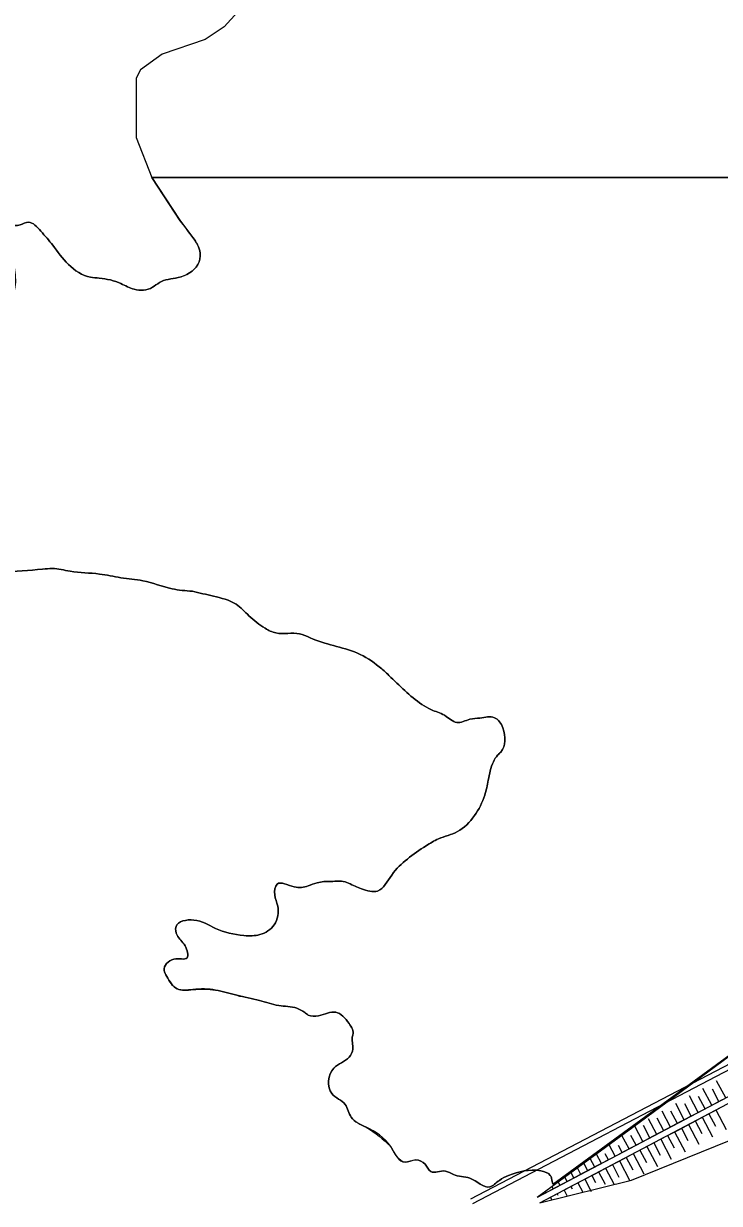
# Model space of a CAD drawing. Extents: x 553962 to 842807, y 8883888 to 9032388.
# Drawn here: x 571819 to 574617, y 8987152 to 8991893 of the extents above; entities that cross this region are included whole.
import ezdxf

# ---------------------------------------------------------------- set-up
doc = ezdxf.new("R2010")
doc.units = 0
doc.header["$LTSCALE"] = 20
doc.layers.add('25', color=7, linetype='Continuous', lineweight=13)
doc.layers.add('63', color=7, linetype='Continuous', lineweight=13)

msp = doc.modelspace()

# ---------------------------------------------------------------- linework, layer by layer
at = {"layer": '25'}
msp.add_line((572449.12, 8991100.5), (572334.3, 8991274.51), dxfattribs=at)
at = {"layer": '25', "lineweight": 25}
for p, q in [((577877.66, 8989395.62), (573616.55, 8987168.43)), ((573625.32, 8987151.65), (577886.43, 8989378.84))]:
    msp.add_line(p, q, dxfattribs=at)
at = {"layer": '25'}
for points in [[(574604.88, 8993095.52), (574470.85, 8992998.25), (573958.53, 8992743.14), (573612.43, 8992613.32), (573265.11, 8992456.74), (573136.46, 8992372.98), (572873.34, 8992152.94), (572626.32, 8991880.15), (572549.26, 8991828.81), (572375.93, 8991770.19), (572289.69, 8991707.59), (572272.38, 8991674.48), (572272.43, 8991435.02), (572334.3, 8991274.51), (578446.89, 8991274.51)], [(574604.88, 8993095.52), (574470.85, 8992998.25), (573958.53, 8992743.14), (573612.43, 8992613.32), (573265.11, 8992456.74), (573136.46, 8992372.98), (572873.34, 8992152.94), (572626.32, 8991880.15), (572549.26, 8991828.81), (572375.93, 8991770.19), (572289.69, 8991707.59), (572272.38, 8991674.48), (572272.43, 8991435.02), (572334.3, 8991274.51)], [(578351.64, 8991043.15), (578446.89, 8991274.51), (572334.3, 8991274.51), (572447.32, 8991102.87), (572499.8, 8991033.87)], [(573946.43, 8987228.84), (575651.35, 8988475.15), (578012.67, 8989366.75), (578009.45, 8989418.29)]]:
    msp.add_lwpolyline(points, dxfattribs=at)
at = {"layer": '25', "lineweight": 25}
for points in [[(578012.86, 8989352.92), (577186.99, 8989042.72), (576323.97, 8988712.71), (575950.1, 8988578.72), (575647.45, 8988463.86), (575187.8, 8988130.1), (574877.17, 8987905.33), (574268.57, 8987457.15), (573883.96, 8987175.64)], [(573895.35, 8987154.03), (574263.93, 8987244.66), (575107.42, 8987586.96), (575919.33, 8987877.83), (576674.26, 8988291.2), (577269.11, 8988857.86), (578024.25, 8989331.31)]]:
    msp.add_lwpolyline(points, dxfattribs=at)
at = {"layer": '25'}
for points in [[(571937.01, 8991003.28), (571999.68, 8990925.52), (572088.38, 8990874.23), (572123.63, 8990870.57), (572210.68, 8990848.19), (572263.79, 8990825.72), (572337.86, 8990833.48), (572365.26, 8990852.42), (572440.41, 8990872.76), (572520.16, 8990924.55), (572529.58, 8990971.1), (572499.8, 8991033.87), (572447.32, 8991102.87)], [(572497.9, 8989611.89), (572416.05, 8989621.71), (572298.69, 8989654.05), (572210.52, 8989666.36), (572124.83, 8989681.19), (572006.5, 8989692.15), (571934.69, 8989703.26), (571895.76, 8989700.63), (571733.81, 8989683.8), (571587.23, 8989646.9), (571453.11, 8989617.59), (571351.8, 8989579.57), (571165.08, 8989536.27), (571023.66, 8989489.33), (570824.71, 8989420.85), (570717.51, 8989353.89), (570650.5, 8989289.57), (570581.69, 8989265.48), (570557.86, 8989261.64), (570536.47, 8989171.05), (570516.33, 8989080.47), (570500.09, 8988981.1), (570490.71, 8988932.03), (570480, 8988888), (570410.01, 8988857.61), (570400.28, 8988925.48), (570389.56, 8989066.26), (570400.34, 8989105.27), (570401.23, 8989131.67), (570339.67, 8989128.98), (570310.53, 8989145.24), (570285.92, 8989197.97), (570293.02, 8989230.68), (570411.63, 8989290.12), (570477.3, 8989360.72), (570556.38, 8989461.54), (570611.98, 8989532.11), (570692.65, 8989609.05), (570714.83, 8989641.8), (570783.86, 8989649.55), (570828.74, 8989677.34), (570845.45, 8989742.77), (570853.54, 8989794.34), (570853.33, 8989809.43), (570852.4, 8989877.32), (570850.7, 8989910), (570881.94, 8989923.93), (570867.7, 8990045.84), (570873.85, 8990055.92), (570956.8, 8990057.42), (571136.69, 8990140.93), (571138.01, 8990227.69), (571073.13, 8990284.07), (570988.47, 8990315.25), (570949.21, 8990336.51), (570913.65, 8990362.81), (570894.53, 8990381.61), (570910.41, 8990415.6), (570967.7, 8990454.75), (571009.79, 8990502.65), (571044.59, 8990531.67), (571122.52, 8990533.16), (571168.38, 8990581.07), (571168.65, 8990652.74), (571082.88, 8990673.86), (570972.99, 8990711.25), (570957.25, 8990758.98), (571030.73, 8990809.49), (571089.2, 8990854.92), (571136.3, 8990904.1), (571180.76, 8990962.06), (571302.44, 8990981.28), (571318.39, 8990918.47), (571353.26, 8990850.68), (571399, 8990815.61), (571537.39, 8990716.7), (571595.4, 8990703.04), (571610.47, 8990704.34), (571630.55, 8990706.91), (571685.4, 8990741.02), (571779.89, 8990818), (571783.88, 8990893.45), (571765.3, 8990965.06), (571729.52, 8991007.7), (571708.96, 8991040.32), (571707.22, 8991075.52), (571764.96, 8991081.98), (571805.15, 8991084.61), (571838.96, 8991094.77), (571888.47, 8991059.72), (571937.01, 8991003.28)], [(571937.01, 8991003.28), (571888.47, 8991059.72), (571838.96, 8991094.77), (571805.15, 8991084.61), (571764.96, 8991081.98), (571707.22, 8991075.52), (571708.96, 8991040.32), (571729.52, 8991007.7), (571765.3, 8990965.06), (571783.88, 8990893.45), (571779.89, 8990818), (571685.4, 8990741.02), (571630.55, 8990706.91), (571610.47, 8990704.34), (571595.4, 8990703.04), (571537.39, 8990716.7), (571399, 8990815.61), (571353.26, 8990850.68), (571318.39, 8990918.47), (571302.44, 8990981.28), (571180.76, 8990962.06), (571136.3, 8990904.1), (571089.2, 8990854.92), (571030.73, 8990809.49), (570957.25, 8990758.98), (570972.99, 8990711.25), (571082.88, 8990673.86), (571168.65, 8990652.74), (571168.38, 8990581.07), (571122.52, 8990533.16), (571044.59, 8990531.67), (571009.79, 8990502.65), (570967.7, 8990454.75), (570910.41, 8990415.6), (570894.53, 8990381.61), (570913.65, 8990362.81), (570949.21, 8990336.51), (570988.47, 8990315.25), (571073.13, 8990284.07), (571138.01, 8990227.69), (571136.69, 8990140.93), (570956.8, 8990057.42), (570873.85, 8990055.92), (570867.7, 8990045.84), (570881.94, 8989923.93), (570850.7, 8989910), (570852.4, 8989877.32), (570853.33, 8989809.43), (570853.54, 8989794.34), (570845.45, 8989742.77), (570828.74, 8989677.34), (570783.86, 8989649.55), (570714.83, 8989641.8), (570692.65, 8989609.05), (570611.98, 8989532.11), (570556.38, 8989461.54), (570477.3, 8989360.72), (570411.63, 8989290.12), (570293.02, 8989230.68), (570285.92, 8989197.97), (570310.53, 8989145.24), (570339.67, 8989128.98), (570401.23, 8989131.67), (570400.34, 8989105.27), (570389.56, 8989066.26), (570400.28, 8988925.48), (570410.01, 8988857.61), (570480, 8988888), (570490.71, 8988932.03), (570500.09, 8988981.1), (570516.33, 8989080.47), (570536.47, 8989171.05), (570557.86, 8989261.64), (570581.69, 8989265.48), (570650.5, 8989289.57), (570717.51, 8989353.89), (570824.71, 8989420.85), (571023.66, 8989489.33), (571165.08, 8989536.27), (571351.8, 8989579.57), (571453.11, 8989617.59), (571587.23, 8989646.9), (571733.81, 8989683.8), (571895.76, 8989700.63), (571934.69, 8989703.26), (572006.5, 8989692.15), (572124.83, 8989681.19), (572210.52, 8989666.36), (572298.69, 8989654.05), (572416.05, 8989621.71), (572497.9, 8989611.89)], [(572499.8, 8991033.87), (572529.58, 8990971.1), (572520.16, 8990924.55), (572440.41, 8990872.76), (572365.26, 8990852.42), (572337.86, 8990833.48), (572263.79, 8990825.72), (572210.68, 8990848.19), (572123.63, 8990870.57), (572088.38, 8990874.23), (571999.68, 8990925.52), (571937.01, 8991003.28)], [(573946.43, 8987228.84), (573942.2, 8987251.65), (573936.81, 8987263.8), (573898.84, 8987282.55), (573768.36, 8987263.3), (573732.16, 8987244.34), (573693.55, 8987217.82), (573613.87, 8987252.79), (573547.03, 8987267.68), (573515.42, 8987281.41), (573456.35, 8987279.98), (573433.33, 8987308.83), (573396.63, 8987326.32), (573352.75, 8987317.39), (573295.32, 8987380.08), (573196.2, 8987457.74), (573136.56, 8987497.8), (573111.97, 8987549.27), (573058.57, 8987593.12), (573065.98, 8987694.98), (573128.23, 8987739.17), (573142.87, 8987771.9), (573142.14, 8987824.7), (573143.35, 8987828.48), (573127.63, 8987874.95), (573074.21, 8987920.05), (573005.26, 8987906.02), (572963.74, 8987908.41), (572949.77, 8987918.43), (572918.1, 8987935.94), (572845.04, 8987947.03), (572768.08, 8987966.92), (572676.01, 8987988.02), (572591.5, 8988009.15), (572499.69, 8988011.39), (572436.8, 8988013.72), (572394.63, 8988063.88), (572384.24, 8988087.74), (572423.85, 8988133.12), (572476.58, 8988138.3), (572468.37, 8988187.31), (572436.36, 8988229.96), (572432.12, 8988263.9), (572503.41, 8988290.51), (572590.62, 8988256.83), (572705.41, 8988228.25), (572769.47, 8988232.21), (572826.77, 8988271.36), (572840.82, 8988346.83), (572828.89, 8988392.06), (572838.36, 8988434.84), (572907.65, 8988423.73), (572962.92, 8988427.66), (572999.2, 8988440.34), (573054.44, 8988445.54), (573061.99, 8988445.56), (573097.17, 8988446.92), (573126.2, 8988438.21), (573178.05, 8988415.73), (573242.29, 8988407.12), (573299.24, 8988471.41), (573362.47, 8988535.72), (573437.18, 8988588.74), (573487.08, 8988616.55), (573563.37, 8988645.7), (573631.64, 8988710.02), (573673.26, 8988791.87), (573687.52, 8988852.26), (573707.87, 8988926.5), (573725.11, 8988952.95), (573737.51, 8988965.56), (573746.24, 8989062.4), (573712.99, 8989103.79), (573653.92, 8989102.35), (573613.76, 8989097.21), (573561.14, 8989084.48), (573511.71, 8989113.25), (573458.6, 8989135.72), (573420.6, 8989156.98), (573288.26, 8989273.52), (573248.81, 8989308.6), (573161.31, 8989363.66), (573065.35, 8989393.55), (572971.9, 8989424.71), (572928.93, 8989440.92), (572833.34, 8989444.41), (572790.34, 8989463.14), (572725.54, 8989513.24), (572673.36, 8989559.61), (572582.4, 8989592.02), (572497.9, 8989611.89)], [(572497.9, 8989611.89), (572582.4, 8989592.02), (572673.36, 8989559.61), (572725.54, 8989513.24), (572790.34, 8989463.14), (572833.34, 8989444.41), (572928.93, 8989440.92), (572971.9, 8989424.71), (573065.35, 8989393.55), (573161.31, 8989363.66), (573248.81, 8989308.6), (573288.26, 8989273.52), (573420.6, 8989156.98), (573458.6, 8989135.72), (573511.71, 8989113.25), (573561.14, 8989084.48), (573613.76, 8989097.21), (573653.92, 8989102.35), (573712.99, 8989103.79), (573746.24, 8989062.4), (573737.51, 8988965.56), (573725.11, 8988952.95), (573707.87, 8988926.5), (573687.52, 8988852.26), (573673.26, 8988791.87), (573631.64, 8988710.02), (573563.37, 8988645.7), (573487.08, 8988616.55), (573437.18, 8988588.74), (573362.47, 8988535.72), (573299.24, 8988471.41), (573242.29, 8988407.12), (573178.05, 8988415.73), (573126.2, 8988438.21), (573097.17, 8988446.92), (573061.99, 8988445.56), (573054.44, 8988445.54), (572999.2, 8988440.34), (572962.92, 8988427.66), (572907.65, 8988423.73), (572838.36, 8988434.84), (572828.89, 8988392.06), (572840.82, 8988346.83), (572826.77, 8988271.36), (572769.47, 8988232.21), (572705.41, 8988228.25), (572590.62, 8988256.83), (572503.41, 8988290.51), (572432.12, 8988263.9), (572436.36, 8988229.96), (572468.37, 8988187.31), (572476.58, 8988138.3), (572423.85, 8988133.12), (572384.24, 8988087.74), (572394.63, 8988063.88), (572436.8, 8988013.72), (572499.69, 8988011.39)], [(572499.69, 8988011.39), (572591.5, 8988009.15), (572676.01, 8987988.02), (572768.08, 8987966.92), (572845.04, 8987947.03), (572918.1, 8987935.94), (572949.77, 8987918.43), (572963.74, 8987908.41), (573005.26, 8987906.02), (573074.21, 8987920.05), (573127.63, 8987874.95), (573143.35, 8987828.48), (573142.14, 8987824.7), (573142.87, 8987771.9), (573128.23, 8987739.17), (573065.98, 8987694.98), (573058.57, 8987593.12), (573111.97, 8987549.27), (573136.56, 8987497.8), (573196.2, 8987457.74), (573295.32, 8987380.08)], [(573295.32, 8987380.08), (573352.75, 8987317.39), (573396.63, 8987326.32), (573433.33, 8987308.83), (573456.35, 8987279.98), (573515.42, 8987281.41), (573547.03, 8987267.68), (573613.87, 8987252.79), (573693.55, 8987217.82), (573732.16, 8987244.34), (573768.36, 8987263.3), (573898.84, 8987282.55), (573936.81, 8987263.8), (573942.2, 8987251.65), (573946.43, 8987228.84)]]:
    msp.add_spline(points, degree=3, dxfattribs=at)
at = {"layer": '63', "lineweight": 25}
for p, q in [((578012.86, 8989352.92), (573883.96, 8987175.64)), ((573895.35, 8987154.03), (578024.25, 8989331.31))]:
    msp.add_line(p, q, dxfattribs=at)
at = {"layer": '63'}
for p, q in [((574641.96, 8987575.35), (574605.51, 8987644.47)), ((574586.47, 8987546.09), (574550.67, 8987613.98)), ((574614.64, 8987560.95), (574588.4, 8987610.73)), ((574475.49, 8987487.57), (574440.99, 8987553.01)), ((574503.67, 8987502.43), (574477.42, 8987552.21)), ((574530.98, 8987516.83), (574495.83, 8987583.49)), ((574559.16, 8987531.69), (574532.91, 8987581.47)), ((574628.11, 8987568.05), (574572.63, 8987538.79)), ((574420.01, 8987458.31), (574386.15, 8987522.52)), ((574448.18, 8987473.17), (574421.93, 8987522.95)), ((574517.13, 8987509.53), (574461.65, 8987480.27)), ((574505.72, 8987475.9), (574561.19, 8987505.15)), ((574572.62, 8987538.79), (574517.14, 8987509.53)), ((574547.35, 8987497.85), (574589.11, 8987418.66)), ((574561.2, 8987505.16), (574616.68, 8987534.41)), ((574574.66, 8987512.25), (574600.91, 8987462.48)), ((574602.84, 8987527.11), (574644.42, 8987448.26)), ((574309.03, 8987399.79), (574276.47, 8987461.54)), ((574337.21, 8987414.65), (574310.96, 8987464.42)), ((574364.52, 8987429.05), (574331.31, 8987492.03)), ((574406.15, 8987451.01), (574350.67, 8987421.75)), ((574392.69, 8987443.91), (574366.44, 8987493.68)), ((574461.64, 8987480.27), (574406.16, 8987451.01)), ((574450.23, 8987446.64), (574505.71, 8987475.89)), ((574463.69, 8987453.73), (574489.94, 8987403.96)), ((574491.86, 8987468.59), (574533.8, 8987389.06)), ((574519.18, 8987482.99), (574545.43, 8987433.22)), ((574253.54, 8987370.53), (574224.77, 8987425.09)), ((574281.72, 8987385.39), (574261, 8987424.67)), ((574350.67, 8987421.75), (574295.19, 8987392.49)), ((574339.25, 8987388.12), (574394.73, 8987417.37)), ((574380.89, 8987410.07), (574423.18, 8987329.87)), ((574394.74, 8987417.38), (574450.22, 8987446.63)), ((574408.2, 8987424.47), (574434.45, 8987374.7)), ((574436.38, 8987439.33), (574478.49, 8987359.47)), ((574198.06, 8987341.27), (574173.6, 8987387.64)), ((574239.69, 8987363.23), (574184.21, 8987333.97)), ((574226.23, 8987356.13), (574211.47, 8987384.11)), ((574228.28, 8987329.59), (574283.76, 8987358.85)), ((574295.18, 8987392.49), (574239.7, 8987363.23)), ((574283.76, 8987358.86), (574339.24, 8987388.11)), ((574297.23, 8987365.95), (574323.47, 8987316.18)), ((574325.4, 8987380.81), (574367.87, 8987300.27)), ((574352.71, 8987395.21), (574378.96, 8987345.44)), ((574087.08, 8987282.75), (574071.27, 8987312.74)), ((574115.25, 8987297.61), (574097.25, 8987331.75)), ((574142.57, 8987312.01), (574122.43, 8987350.19)), ((574184.2, 8987333.97), (574128.72, 8987304.71)), ((574170.74, 8987326.87), (574157.89, 8987351.24)), ((574172.79, 8987300.33), (574228.27, 8987329.59)), ((574214.42, 8987322.29), (574256.34, 8987242.79)), ((574241.74, 8987336.69), (574267.99, 8987286.92)), ((574269.91, 8987351.55), (574312.56, 8987270.68)), ((574073.23, 8987275.45), (574017.75, 8987246.19)), ((574031.59, 8987253.49), (574020.1, 8987275.29)), ((574059.77, 8987268.35), (574046.08, 8987294.3)), ((574061.81, 8987241.81), (574117.29, 8987271.07)), ((574128.72, 8987304.71), (574073.24, 8987275.45)), ((574103.45, 8987263.77), (574118.18, 8987235.84)), ((574117.3, 8987271.07), (574172.78, 8987300.33)), ((574130.76, 8987278.17), (574157.01, 8987228.4)), ((574158.94, 8987293.03), (574193.57, 8987227.36)), ((574186.25, 8987307.43), (574212.5, 8987257.66)), ((573962.25, 8987216.93), (573906.77, 8987187.67)), ((573948.79, 8987209.83), (573943.74, 8987219.4)), ((574017.74, 8987246.19), (573962.26, 8987216.93)), ((573976.1, 8987224.23), (573968.93, 8987237.83)), ((574004.28, 8987239.09), (573994.91, 8987256.85)), ((574006.33, 8987212.55), (574061.8, 8987241.81)), ((574019.79, 8987219.65), (574025.09, 8987209.59)), ((574047.96, 8987234.51), (574068.01, 8987196.49)), ((574075.27, 8987248.91), (574101.52, 8987199.14)), ((573893.3, 8987180.57), (573892.58, 8987181.95)), ((573895.35, 8987154.03), (573950.83, 8987183.29)), ((573920.62, 8987194.97), (573917.76, 8987200.38)), ((573936.99, 8987175.99), (573942.46, 8987165.62)), ((573950.84, 8987183.29), (574006.32, 8987212.55)), ((573964.3, 8987190.39), (573967.62, 8987184.09)), ((573992.47, 8987205.25), (574005.23, 8987181.05)), ((573908.81, 8987161.13), (573910.58, 8987157.78))]:
    msp.add_line(p, q, dxfattribs=at)

doc.saveas('drawing.dxf')
